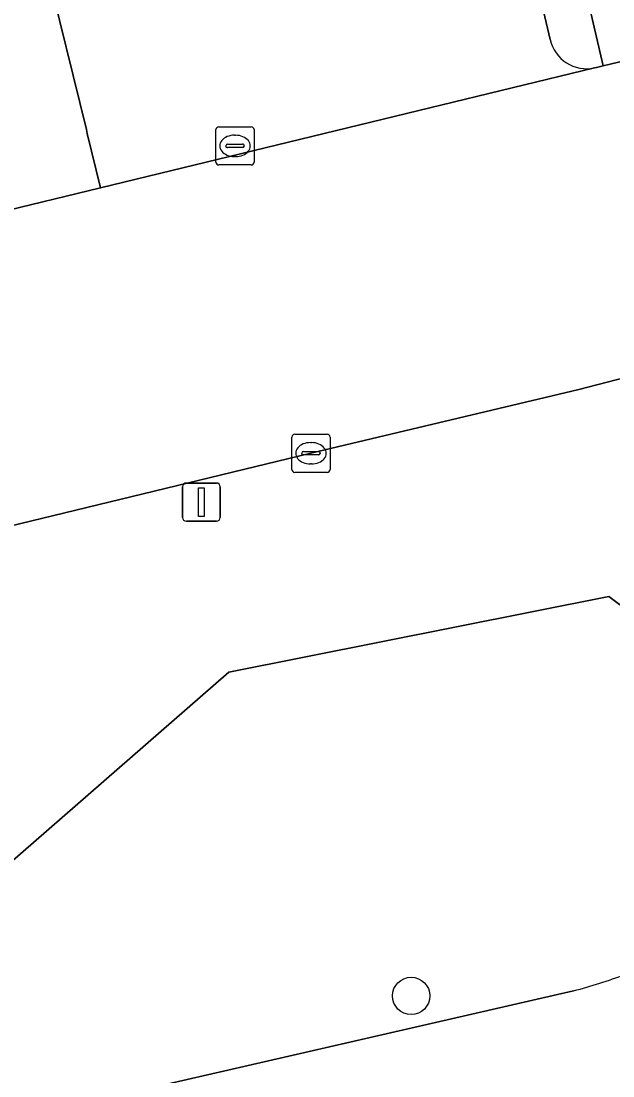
# Model space of a CAD drawing. Extents: x 159053 to 160042, y 380449 to 381423.
# Drawn here: x 159686.98 to 159702.5, y 380838.19 to 380865.84 of the extents above; entities that cross this region are included whole.
import ezdxf

# ---------------------------------------------------------------- set-up
doc = ezdxf.new("R2010")
doc.units = 0
for name, color, linetype in [('IMGEO_Berm_groen', 7, 'Continuous'), ('IMGEO_Boom', 7, 'Continuous'), ('IMGEO_Fietspad_gesloten', 7, 'Continuous'), ('IMGEO_Kolk', 7, 'Continuous'), ('IMGEO_Lichtmast', 7, 'Continuous'), ('IMGEO_Parkeervlak_open', 7, 'Continuous'), ('IMGEO_Rijbaan_lokaal_open', 7, 'Continuous'), ('IMGEO_Voetpad_open', 7, 'Continuous')]:
    doc.layers.add(name, color=color, linetype=linetype)

msp = doc.modelspace()

# ---------------------------------------------------------------- linework, layer by layer
at = {"layer": 'IMGEO_Berm_groen'}
msp.add_lwpolyline([(159712.946, 380873.623), (159700.844, 380870.686), (159702.244, 380864.667), (159703.047, 380864.86), (159711.072, 380866.769), (159714.178, 380867.498), (159714.434, 380867.565)], close=True, dxfattribs=at)
for points in [[(159715.096, 380856.651), (159710.91, 380855.897), (159710.496, 380858.162), (159710.479, 380858.158), (159707.466, 380857.527), (159705.532, 380857.109), (159703.562, 380856.689), (159701.602, 380856.185), (159694.58, 380854.51), (159674.597, 380849.669), (159654.61, 380844.821), (159634.598, 380839.941), (159614.623, 380835.096), (159594.636, 380830.246), (159580.633, 380826.862), (159582.518, 380820.586), (159683.336, 380840.857)], [(159702.826, 380840.849), (159708.623, 380846.103), (159702.394, 380850.759), (159692.426, 380848.77), (159683.336, 380840.857), (159582.518, 380820.586), (159580.633, 380826.862), (159574.631, 380825.412), (159574.39, 380825.35)], [(159683.336, 380840.857), (159692.426, 380848.77), (159702.394, 380850.759), (159708.623, 380846.103), (159702.826, 380840.849)], [(159583.943, 380815.437), (159641.299, 380827.696), (159669.796, 380833.379), (159689.195, 380837.604), (159701.47, 380840.418)]]:
    msp.add_lwpolyline(points, dxfattribs=at)
msp.add_arc((159697.704, 380854.615), 14.688, 284.8564, 290.4089, dxfattribs=at)
at = {"layer": 'IMGEO_Boom'}
msp.add_circle((159697.208, 380840.285), 0.489, dxfattribs=at)
at = {"layer": 'IMGEO_Fietspad_gesloten'}
msp.add_lwpolyline([(159701.47, 380840.418), (159689.195, 380837.604), (159669.796, 380833.379), (159641.299, 380827.696), (159583.943, 380815.437)], dxfattribs=at)
msp.add_arc((159697.704, 380854.615), 14.688, 284.8564, 290.4089, dxfattribs=at)
at = {"layer": 'IMGEO_Kolk'}
for p, q in [((159692.087, 380862.142), (159692.087, 380862.994)), ((159692.162, 380863.068), (159693.014, 380863.068)), ((159693.088, 380862.994), (159693.088, 380862.142)), ((159692.575, 380862.848), (159692.6, 380862.848)), ((159692.346, 380862.562), (159692.346, 380862.574)), ((159692.784, 380862.525), (159692.386, 380862.525)), ((159692.389, 380862.611), (159692.787, 380862.611)), ((159692.83, 380862.574), (159692.83, 380862.562)), ((159692.598, 380862.288), (159692.573, 380862.288)), ((159693.014, 380862.068), (159692.162, 380862.068)), ((159694.154, 380855.01), (159695.006, 380855.01)), ((159694.079, 380854.084), (159694.079, 380854.936)), ((159694.567, 380854.79), (159694.592, 380854.79)), ((159695.08, 380854.936), (159695.08, 380854.084)), ((159694.338, 380854.504), (159694.338, 380854.516)), ((159694.776, 380854.467), (159694.378, 380854.467)), ((159694.381, 380854.553), (159694.779, 380854.553)), ((159694.822, 380854.516), (159694.822, 380854.504)), ((159694.59, 380854.23), (159694.565, 380854.23)), ((159695.006, 380854.01), (159694.154, 380854.01))]:
    msp.add_line(p, q, dxfattribs=at)
for points in [[(159692.087, 380862.142), (159692.087, 380862.994)], [(159692.162, 380863.068), (159693.014, 380863.068)], [(159693.088, 380862.994), (159693.088, 380862.142)], [(159693.014, 380862.068), (159692.162, 380862.068)], [(159694.154, 380855.01), (159695.006, 380855.01)], [(159694.079, 380854.084), (159694.079, 380854.936)], [(159695.08, 380854.936), (159695.08, 380854.084)], [(159695.006, 380854.01), (159694.154, 380854.01)]]:
    msp.add_lwpolyline(points, dxfattribs=at)
for centre, radius, start, end in [((159692.164, 380862.992), 0.0765, 91.552, 178.448), ((159692.164, 380862.992), 0.0765, 91.552, 178.448), ((159693.012, 380862.992), 0.0765, 1.552, 88.448), ((159693.012, 380862.992), 0.0765, 1.552, 88.448), ((159692.386, 380862.571), 0.0403, 85.8775, 175.7526), ((159692.383, 380862.561), 0.0366, 178.938, 274.7102), ((159692.787, 380862.568), 0.043, 264.8664, 352.4533), ((159692.791, 380862.573), 0.0386, 1.7309, 96.639), ((159692.164, 380862.144), 0.0765, 181.552, 268.448), ((159692.164, 380862.144), 0.0765, 181.552, 268.448), ((159693.012, 380862.144), 0.0765, 271.552, 358.448), ((159693.012, 380862.144), 0.0765, 271.552, 358.448), ((159694.156, 380854.934), 0.0765, 91.552, 178.448), ((159694.156, 380854.934), 0.0765, 91.552, 178.448), ((159695.004, 380854.934), 0.0765, 1.552, 88.448), ((159695.004, 380854.934), 0.0765, 1.552, 88.448), ((159694.378, 380854.513), 0.0403, 85.8775, 175.7526), ((159694.375, 380854.503), 0.0366, 178.938, 274.7102), ((159694.779, 380854.51), 0.043, 264.8664, 352.4533), ((159694.783, 380854.515), 0.0386, 1.7309, 96.639), ((159694.156, 380854.086), 0.0765, 181.552, 268.448), ((159694.156, 380854.086), 0.0765, 181.552, 268.448), ((159695.004, 380854.086), 0.0765, 271.552, 358.448), ((159695.004, 380854.086), 0.0765, 271.552, 358.448)]:
    msp.add_arc(centre, radius, start, end, dxfattribs=at)
for centre, major_axis, ratio, start_param, end_param in [((159692.574, 380862.568), (-0.387, 0.002), 0.722429, 4.712389, 7.853982), ((159692.599, 380862.568), (-0.39, 0.002), 0.717154, 1.570796, 4.712389), ((159694.566, 380854.51), (-0.387, 0.002), 0.722429, 4.712389, 7.853982), ((159694.591, 380854.51), (-0.39, 0.002), 0.717154, 1.570796, 4.712389)]:
    msp.add_ellipse(centre, major_axis=major_axis, ratio=ratio, start_param=start_param, end_param=end_param, dxfattribs=at)
at = {"layer": 'IMGEO_Lichtmast'}
for p, q in [((159691.211, 380852.83), (159691.211, 380853.63)), ((159691.211, 380853.63), (159691.211, 380852.83)), ((159691.311, 380853.73), (159692.101, 380853.73)), ((159692.101, 380853.73), (159691.311, 380853.73)), ((159692.201, 380853.63), (159692.201, 380852.83)), ((159692.201, 380852.83), (159692.201, 380853.63)), ((159692.101, 380852.73), (159691.311, 380852.73)), ((159691.311, 380852.73), (159692.101, 380852.73))]:
    msp.add_line(p, q, dxfattribs=at)
msp.add_lwpolyline([(159691.631, 380853.605), (159691.781, 380853.605), (159691.781, 380852.855), (159691.631, 380852.855), (159691.631, 380853.605)], dxfattribs=at)
for centre, start, end in [((159691.311, 380853.63), 90, 180), ((159691.311, 380853.63), 90, 180), ((159692.101, 380853.63), 0, 90), ((159692.101, 380853.63), 360, 90), ((159691.311, 380852.83), 180, 270), ((159691.311, 380852.83), 180, 270), ((159692.101, 380852.83), 270, 0), ((159692.101, 380852.83), 270, 0)]:
    msp.add_arc(centre, 0.1, start, end, dxfattribs=at)
at = {"layer": 'IMGEO_Parkeervlak_open'}
for points in [[(159698.953, 380870.024), (159687.636, 380867.292), (159688.689, 380862.994), (159688.713, 380862.894), (159689.062, 380861.473), (159702.017, 380864.612)], [(159700.851, 380865.358), (159699.908, 380869.376)]]:
    msp.add_lwpolyline(points, dxfattribs=at)
msp.add_arc((159701.812, 380865.576), 0.985, 192.7605, 282.0178, dxfattribs=at)
at = {"layer": 'IMGEO_Rijbaan_lokaal_open'}
msp.add_lwpolyline([(159687.636, 380867.292), (159684.92, 380866.612), (159685.959, 380862.289), (159685.973, 380862.232), (159686.316, 380860.807), (159689.062, 380861.473), (159688.713, 380862.894), (159688.689, 380862.994)], close=True, dxfattribs=at)
for points in [[(159711.072, 380866.769), (159703.047, 380864.86), (159702.244, 380864.667), (159702.071, 380864.625), (159702.017, 380864.612), (159689.062, 380861.473), (159686.316, 380860.807), (159671.623, 380857.247), (159671.51, 380857.22), (159671.339, 380857.179), (159658.494, 380854.069), (159654.111, 380853.008), (159652.653, 380852.655), (159639.904, 380849.566), (159639.616, 380849.496), (159625.609, 380846.085), (159623.033, 380845.458)], [(159574.39, 380825.35), (159574.631, 380825.412), (159580.633, 380826.862), (159594.636, 380830.246), (159614.623, 380835.096), (159634.598, 380839.941), (159654.61, 380844.821), (159674.597, 380849.669), (159694.58, 380854.51), (159701.602, 380856.185), (159703.562, 380856.689), (159705.532, 380857.109), (159707.466, 380857.527), (159710.479, 380858.158), (159710.496, 380858.162), (159712.164, 380858.511), (159713.344, 380858.715)]]:
    msp.add_lwpolyline(points, dxfattribs=at)
at = {"layer": 'IMGEO_Voetpad_open'}
for points in [[(159702.017, 380864.612), (159702.071, 380864.625), (159702.244, 380864.667), (159700.844, 380870.686)], [(159699.896, 380869.427), (159699.908, 380869.376), (159700.851, 380865.358)]]:
    msp.add_lwpolyline(points, dxfattribs=at)
msp.add_arc((159701.812, 380865.576), 0.985, 192.7605, 282.0178, dxfattribs=at)

doc.saveas('drawing.dxf')
